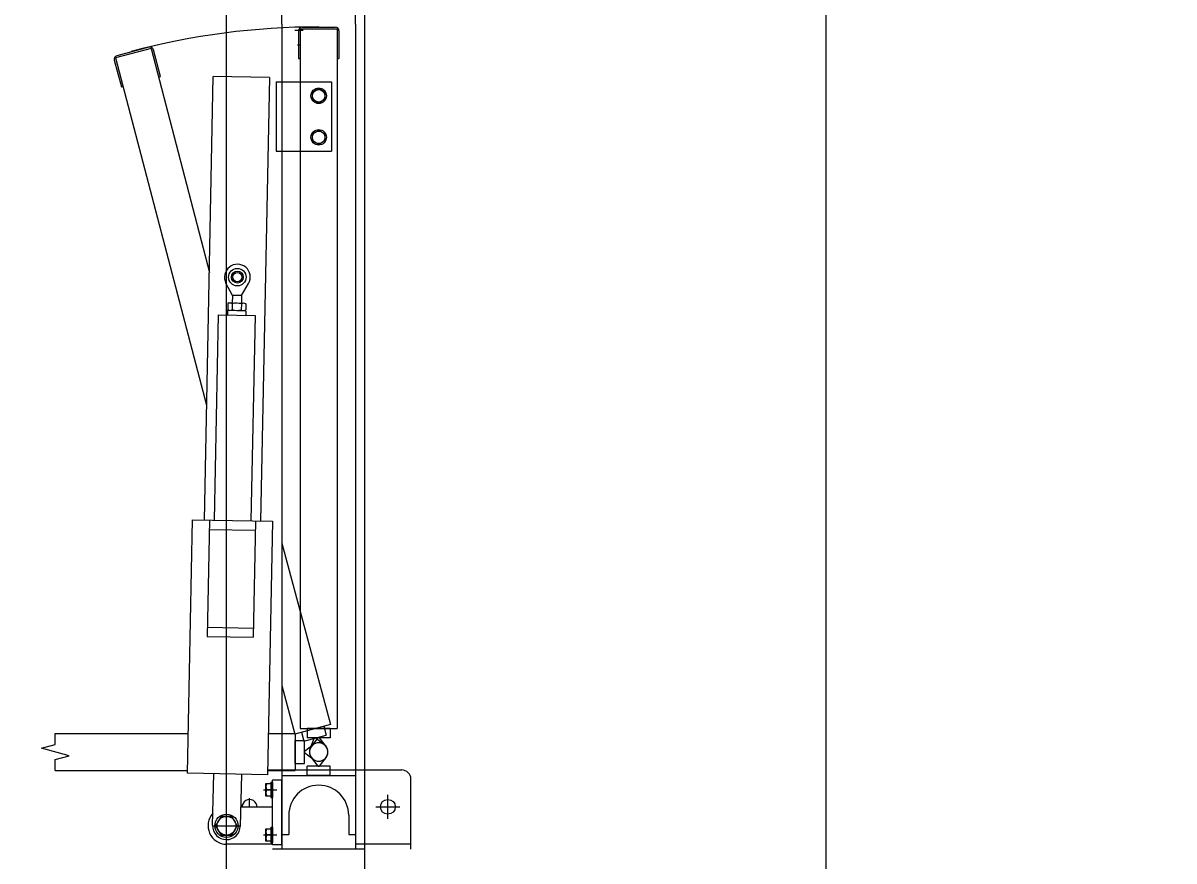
# Model space of a CAD drawing. Extents: x -264205 to -263659, y -1242401 to -1241986.
# Drawn here: x -263909.263 to -263908.015, y -1242209.57 to -1242208.661 of the extents above; entities that cross this region are included whole.
import ezdxf

# ---------------------------------------------------------------- set-up
doc = ezdxf.new("R2010")
doc.units = 0
for name, color, linetype in [('HESCON_OSI_STAVBY_KFA', 7, 'Continuous'), ('PROJEKT_OBRUBNIKY_KOMUNIKACIE', 7, 'Continuous'), ('SITUACIA_DSP_2D', 7, 'Continuous')]:
    doc.layers.add(name, color=color, linetype=linetype)

msp = doc.modelspace()

# ---------------------------------------------------------------- linework, layer by layer
at = {"layer": 'HESCON_OSI_STAVBY_KFA'}
msp.add_line((-263908.3928, -1242083.2372), (-263908.3928, -1242246.7072), dxfattribs=at)
at = {"layer": 'PROJEKT_OBRUBNIKY_KOMUNIKACIE'}
msp.add_lwpolyline([(-263794.8928, -1242227.3822), (-263808.9678, -1242241.4572), (-263894.9678, -1242241.4572), (-263909.0427, -1242227.3822), (-263909.0427, -1242196.3327), (-263914.1428, -1242196.3327), (-263914.1428, -1242132.4327), (-263909.0427, -1242132.4327), (-263909.0427, -1242101.3822), (-263894.9678, -1242087.3072), (-263808.9678, -1242087.3072), (-263794.8928, -1242101.3822), (-263794.8928, -1242227.3822)], dxfattribs=at)
at = {"layer": 'SITUACIA_DSP_2D'}
for p, q in [((-263909.0428, -1242227.3822), (-263909.0428, -1242196.3327)), ((-263908.8928, -1242226.9954), (-263908.8928, -1242203.3322)), ((-263908.9827, -1242208.6624), (-263908.9827, -1242207.7679)), ((-263908.9027, -1242208.6624), (-263908.9027, -1242207.7679)), ((-263908.9827, -1242208.6624), (-263908.9827, -1242209.5569)), ((-263908.9597, -1242208.6692), (-263908.9687, -1242208.6692)), ((-263908.9647, -1242208.6694), (-263908.9647, -1242208.6994)), ((-263908.9627, -1242208.6674), (-263908.9627, -1242209.4259)), ((-263908.9627, -1242208.6674), (-263908.9227, -1242208.6674)), ((-263908.9607, -1242208.6654), (-263908.9247, -1242208.6654)), ((-263908.9227, -1242208.6674), (-263908.9227, -1242209.4259)), ((-263908.9207, -1242208.6694), (-263908.9207, -1242208.6994)), ((-263908.9027, -1242208.6624), (-263908.9027, -1242209.5569)), ((-263909.1244, -1242208.6885), (-263909.163, -1242208.6989)), ((-263909.1268, -1242208.6871), (-263909.1616, -1242208.6964)), ((-263909.1244, -1242208.6885), (-263909.0613, -1242208.9316)), ((-263909.1142, -1242208.7189), (-263909.1219, -1242208.6899)), ((-263908.9657, -1242208.6845), (-263908.9627, -1242208.6845)), ((-263909.1644, -1242208.7013), (-263909.1567, -1242208.7303)), ((-263909.163, -1242208.6989), (-263909.0642, -1242209.0755)), ((-263908.9647, -1242208.6994), (-263908.9627, -1242208.6994)), ((-263908.9227, -1242208.6994), (-263908.9207, -1242208.6994)), ((-263909.1161, -1242208.7194), (-263909.1142, -1242208.7189)), ((-263909.0667, -1242209.1999), (-263909.0571, -1242208.7189)), ((-263908.9961, -1242208.7202), (-263909.0571, -1242208.7189)), ((-263908.9961, -1242208.7202), (-263909.0057, -1242209.2011)), ((-263909.1567, -1242208.7303), (-263909.1547, -1242208.7298)), ((-263908.9887, -1242208.7249), (-263908.9827, -1242208.7249)), ((-263908.9887, -1242208.7249), (-263908.9887, -1242208.7999)), ((-263908.9827, -1242208.7249), (-263908.9287, -1242208.7249)), ((-263908.9495, -1242208.736), (-263908.9427, -1242208.732)), ((-263908.9427, -1242208.732), (-263908.9359, -1242208.736)), ((-263908.9287, -1242208.7249), (-263908.9287, -1242208.7999)), ((-263908.9495, -1242208.7438), (-263908.9495, -1242208.736)), ((-263908.9427, -1242208.7478), (-263908.9495, -1242208.7438)), ((-263908.9359, -1242208.7438), (-263908.9427, -1242208.7478)), ((-263908.9359, -1242208.736), (-263908.9359, -1242208.7438)), ((-263908.9495, -1242208.781), (-263908.9427, -1242208.777)), ((-263908.9495, -1242208.7888), (-263908.9495, -1242208.781)), ((-263908.9427, -1242208.777), (-263908.9359, -1242208.781)), ((-263908.9359, -1242208.781), (-263908.9359, -1242208.7888)), ((-263908.9427, -1242208.7928), (-263908.9495, -1242208.7888)), ((-263908.9359, -1242208.7888), (-263908.9427, -1242208.7928)), ((-263908.9887, -1242208.7999), (-263908.9827, -1242208.7999)), ((-263908.9827, -1242208.7999), (-263908.9287, -1242208.7999)), ((-263909.0363, -1242208.9564), (-263909.0433, -1242208.943)), ((-263909.0263, -1242208.9566), (-263909.0188, -1242208.9435)), ((-263909.0363, -1242208.9564), (-263909.0365, -1242208.9646)), ((-263909.0263, -1242208.9566), (-263909.0363, -1242208.9564)), ((-263909.0263, -1242208.9566), (-263909.0265, -1242208.9648)), ((-263909.0413, -1242208.9652), (-263909.0414, -1242208.9717)), ((-263909.04, -1242208.9645), (-263909.0413, -1242208.9652)), ((-263909.04, -1242208.9645), (-263909.023, -1242208.9648)), ((-263909.0364, -1242208.9653), (-263909.0365, -1242208.9718)), ((-263909.0266, -1242208.9655), (-263909.0267, -1242208.972)), ((-263909.023, -1242208.9648), (-263909.0217, -1242208.9656)), ((-263909.0217, -1242208.9656), (-263909.0218, -1242208.9721)), ((-263909.0517, -1242208.9773), (-263909.0562, -1242209.2001)), ((-263909.0517, -1242208.9773), (-263909.0117, -1242208.9781)), ((-263909.0416, -1242208.9725), (-263909.0417, -1242208.9775)), ((-263909.0416, -1242208.9725), (-263909.0216, -1242208.9729)), ((-263909.0401, -1242208.9725), (-263909.0414, -1242208.9717)), ((-263909.0401, -1242208.9725), (-263909.0231, -1242208.9728)), ((-263909.0231, -1242208.9728), (-263909.0218, -1242208.9721)), ((-263909.0216, -1242208.9729), (-263909.0217, -1242208.9779)), ((-263909.0117, -1242208.9781), (-263909.0162, -1242209.2009)), ((-263909.0851, -1242209.4745), (-263909.0796, -1242209.1996)), ((-263909.0796, -1242209.1996), (-263908.9927, -1242209.2013)), ((-263909.0612, -1242209.2), (-263909.0637, -1242209.326)), ((-263909.0112, -1242209.201), (-263909.0137, -1242209.327)), ((-263908.9927, -1242209.2013), (-263908.9981, -1242209.4763)), ((-263909.0614, -1242209.21), (-263909.0114, -1242209.211)), ((-263908.9827, -1242209.2248), (-263908.93, -1242209.4216)), ((-263909.0635, -1242209.316), (-263909.0135, -1242209.317)), ((-263909.0637, -1242209.326), (-263909.0137, -1242209.327)), ((-263908.9827, -1242209.3794), (-263908.9687, -1242209.4319)), ((-263909.2284, -1242209.4314), (-263909.0843, -1242209.4314)), ((-263909.2284, -1242209.4434), (-263909.2284, -1242209.4314)), ((-263908.9972, -1242209.4314), (-263908.9682, -1242209.4314)), ((-263908.93, -1242209.4216), (-263908.9687, -1242209.4319)), ((-263908.9682, -1242209.4314), (-263908.9682, -1242209.4714)), ((-263908.9627, -1242209.4259), (-263908.9227, -1242209.4259)), ((-263908.9614, -1242209.43), (-263908.9588, -1242209.4397)), ((-263908.9552, -1242209.4259), (-263908.9552, -1242209.4359)), ((-263908.9302, -1242209.4259), (-263908.9552, -1242209.4259)), ((-263908.9373, -1242209.4235), (-263908.9347, -1242209.4332)), ((-263908.9302, -1242209.4259), (-263908.9302, -1242209.4359)), ((-263909.2434, -1242209.4474), (-263909.2284, -1242209.4434)), ((-263908.9682, -1242209.4639), (-263908.9682, -1242209.4389)), ((-263908.9682, -1242209.4389), (-263908.9582, -1242209.4389)), ((-263908.9588, -1242209.4397), (-263908.9347, -1242209.4332)), ((-263908.9582, -1242209.4639), (-263908.9582, -1242209.4389)), ((-263908.9582, -1242209.4504), (-263908.9487, -1242209.4433)), ((-263908.9302, -1242209.4359), (-263908.9552, -1242209.4359)), ((-263908.9521, -1242209.4478), (-263908.9477, -1242209.4367)), ((-263908.9437, -1242209.4359), (-263908.9508, -1242209.4455)), ((-263908.9477, -1242209.4367), (-263908.9458, -1242209.4362)), ((-263908.9458, -1242209.4362), (-263908.9365, -1242209.4436)), ((-263908.9417, -1242209.4359), (-263908.9437, -1242209.4359)), ((-263908.9347, -1242209.4455), (-263908.9417, -1242209.4359)), ((-263909.2134, -1242209.4554), (-263909.2434, -1242209.4474)), ((-263909.2284, -1242209.4594), (-263909.2134, -1242209.4554)), ((-263908.9582, -1242209.4524), (-263908.9582, -1242209.4504)), ((-263908.9487, -1242209.4594), (-263908.9582, -1242209.4524)), ((-263908.9508, -1242209.4573), (-263908.9437, -1242209.4669)), ((-263908.9417, -1242209.4669), (-263908.9347, -1242209.4573)), ((-263909.2284, -1242209.4714), (-263909.2284, -1242209.4594)), ((-263908.9682, -1242209.4639), (-263908.9582, -1242209.4639)), ((-263908.9552, -1242209.4769), (-263908.9552, -1242209.4669)), ((-263908.9302, -1242209.4669), (-263908.9552, -1242209.4669)), ((-263908.9437, -1242209.4669), (-263908.9417, -1242209.4669)), ((-263908.9302, -1242209.4769), (-263908.9302, -1242209.4669)), ((-263909.2284, -1242209.4714), (-263909.0851, -1242209.4714)), ((-263908.9981, -1242209.4763), (-263909.0851, -1242209.4745)), ((-263909.0577, -1242209.5311), (-263909.0566, -1242209.4751)), ((-263909.0266, -1242209.4757), (-263909.0277, -1242209.5317)), ((-263908.998, -1242209.4709), (-263908.9827, -1242209.4709)), ((-263908.998, -1242209.4714), (-263908.9682, -1242209.4714)), ((-263908.9827, -1242209.4819), (-263908.9927, -1242209.4819)), ((-263908.9927, -1242209.5519), (-263908.9927, -1242209.4819)), ((-263908.9827, -1242209.4709), (-263908.9027, -1242209.4709)), ((-263908.9827, -1242209.4769), (-263908.9027, -1242209.4769)), ((-263908.9827, -1242209.5519), (-263908.9827, -1242209.4819)), ((-263908.9302, -1242209.4769), (-263908.9552, -1242209.4769)), ((-263908.9027, -1242209.4709), (-263908.8527, -1242209.4709)), ((-263908.8427, -1242209.5569), (-263908.8427, -1242209.4809)), ((-263909.0026, -1242209.4924), (-263908.9882, -1242209.4924)), ((-263909, -1242209.4992), (-263909, -1242209.4856)), ((-263909, -1242209.4856), (-263908.9945, -1242209.4856)), ((-263908.9945, -1242209.4924), (-263908.9991, -1242209.4924)), ((-263908.9945, -1242209.484), (-263908.9945, -1242209.5008)), ((-263908.9945, -1242209.484), (-263908.9927, -1242209.484)), ((-263908.9945, -1242209.4856), (-263908.9945, -1242209.4992)), ((-263908.9927, -1242209.484), (-263908.9927, -1242209.5008)), ((-263909.0177, -1242209.5114), (-263909.0177, -1242209.5013)), ((-263908.9945, -1242209.4992), (-263909, -1242209.4992)), ((-263908.9945, -1242209.5008), (-263908.9927, -1242209.5008)), ((-263908.8677, -1242209.5239), (-263908.8677, -1242209.4979)), ((-263909.0427, -1242209.547), (-263909.0427, -1242209.5158)), ((-263909.0273, -1242209.5109), (-263909.0082, -1242209.5109)), ((-263908.9927, -1242209.5114), (-263909.0273, -1242209.5114)), ((-263908.9752, -1242209.5199), (-263908.9752, -1242209.5409)), ((-263908.9102, -1242209.5199), (-263908.9102, -1242209.5409)), ((-263908.8807, -1242209.5109), (-263908.8547, -1242209.5109)), ((-263909.0583, -1242209.5314), (-263909.0271, -1242209.5314)), ((-263909.0486, -1242209.5212), (-263909.0545, -1242209.5314)), ((-263909.0545, -1242209.5314), (-263909.0486, -1242209.5416)), ((-263909.0369, -1242209.5212), (-263909.0486, -1242209.5212)), ((-263909.031, -1242209.5314), (-263909.0369, -1242209.5212)), ((-263909.0369, -1242209.5416), (-263909.031, -1242209.5314)), ((-263909.0486, -1242209.5416), (-263909.0369, -1242209.5416)), ((-263909.0026, -1242209.5414), (-263908.9882, -1242209.5414)), ((-263909, -1242209.5482), (-263909, -1242209.5346)), ((-263909, -1242209.5346), (-263908.9945, -1242209.5346)), ((-263908.9945, -1242209.5414), (-263908.9991, -1242209.5414)), ((-263908.9945, -1242209.533), (-263908.9945, -1242209.5498)), ((-263908.9945, -1242209.533), (-263908.9927, -1242209.533)), ((-263908.9945, -1242209.5346), (-263908.9945, -1242209.5482)), ((-263908.9927, -1242209.533), (-263908.9927, -1242209.5498)), ((-263908.9827, -1242209.5409), (-263908.9752, -1242209.5409)), ((-263908.9102, -1242209.5409), (-263908.9027, -1242209.5409)), ((-263908.9927, -1242209.5514), (-263909.0427, -1242209.5514)), ((-263908.9945, -1242209.5482), (-263909, -1242209.5482)), ((-263908.9945, -1242209.5498), (-263908.9927, -1242209.5498)), ((-263908.9827, -1242209.5519), (-263908.9927, -1242209.5519)), ((-263908.8927, -1242209.5569), (-263908.9927, -1242209.5569)), ((-263908.9027, -1242209.5509), (-263908.8427, -1242209.5509))]:
    msp.add_line(p, q, dxfattribs=at)
for centre, radius in [((-263908.9427, -1242208.7399), 0.0084), ((-263908.9427, -1242208.7399), 0.0068), ((-263908.9427, -1242208.7849), 0.0084), ((-263908.9427, -1242208.7849), 0.0068), ((-263909.0309, -1242208.9365), 0.00952), ((-263909.0309, -1242208.9365), 0.00645), ((-263909.0309, -1242208.9365), 0.005), ((-263908.8677, -1242209.5109), 0.008), ((-263909.0427, -1242209.5314), 0.0126), ((-263909.0427, -1242209.5314), 0.0102)]:
    msp.add_circle(centre, radius, dxfattribs=at)
for centre, radius, start, end in [((-263908.9427, -1242209.4514), 0.7862, 90, 105), ((-263908.9607, -1242208.6694), 0.004, 90, 180), ((-263908.9247, -1242208.6694), 0.004, 0, 90), ((-263909.1258, -1242208.691), 0.004, 15, 105), ((-263909.1606, -1242208.7003), 0.004, 105, 195), ((-263909.0309, -1242208.9365), 0.014, 330.1229, 207.5971), ((-263909.0389, -1242208.9688), 0.00432, 54.2666, 123.4534), ((-263909.0318, -1242208.9808), 0.0161, 71.1601, 106.5599), ((-263909.0364, -1242208.9653), 0.0001, 289.6732, 358.86), ((-263909.0242, -1242208.9691), 0.00432, 54.2666, 123.4534), ((-263909.0389, -1242208.9682), 0.00432, 234.2666, 303.4534), ((-263909.0365, -1242208.9718), 0.0001, 358.86, 68.0468), ((-263909.0313, -1242208.9565), 0.0161, 251.1601, 286.5599), ((-263909.0242, -1242208.9685), 0.00432, 234.2666, 303.4534), ((-263908.9427, -1242209.4514), 0.01, 323.6139, 216.3861), ((-263908.9427, -1242209.4514), 0.01, 158.6139, 51.3861), ((-263908.9427, -1242209.4514), 0.01, 233.6139, 126.3861), ((-263908.9427, -1242209.4514), 0.01, 143.6139, 36.3861), ((-263908.8527, -1242209.4809), 0.01, 0, 90), ((-263908.9932, -1242209.489), 0.0068, 150, 210), ((-263908.9932, -1242209.4958), 0.0068, 150, 210), ((-263908.9427, -1242209.5199), 0.0325, 0, 180), ((-263909.0177, -1242209.5109), 0.008, 356.4167, 183.5833), ((-263909.0427, -1242209.5314), 0.02, 137.4504, 270), ((-263909.0427, -1242209.5314), 0.015, 178.86, 358.86), ((-263908.9932, -1242209.538), 0.0068, 150, 210), ((-263908.9932, -1242209.5448), 0.0068, 150, 210)]:
    msp.add_arc(centre, radius, start, end, dxfattribs=at)

doc.saveas('drawing.dxf')
